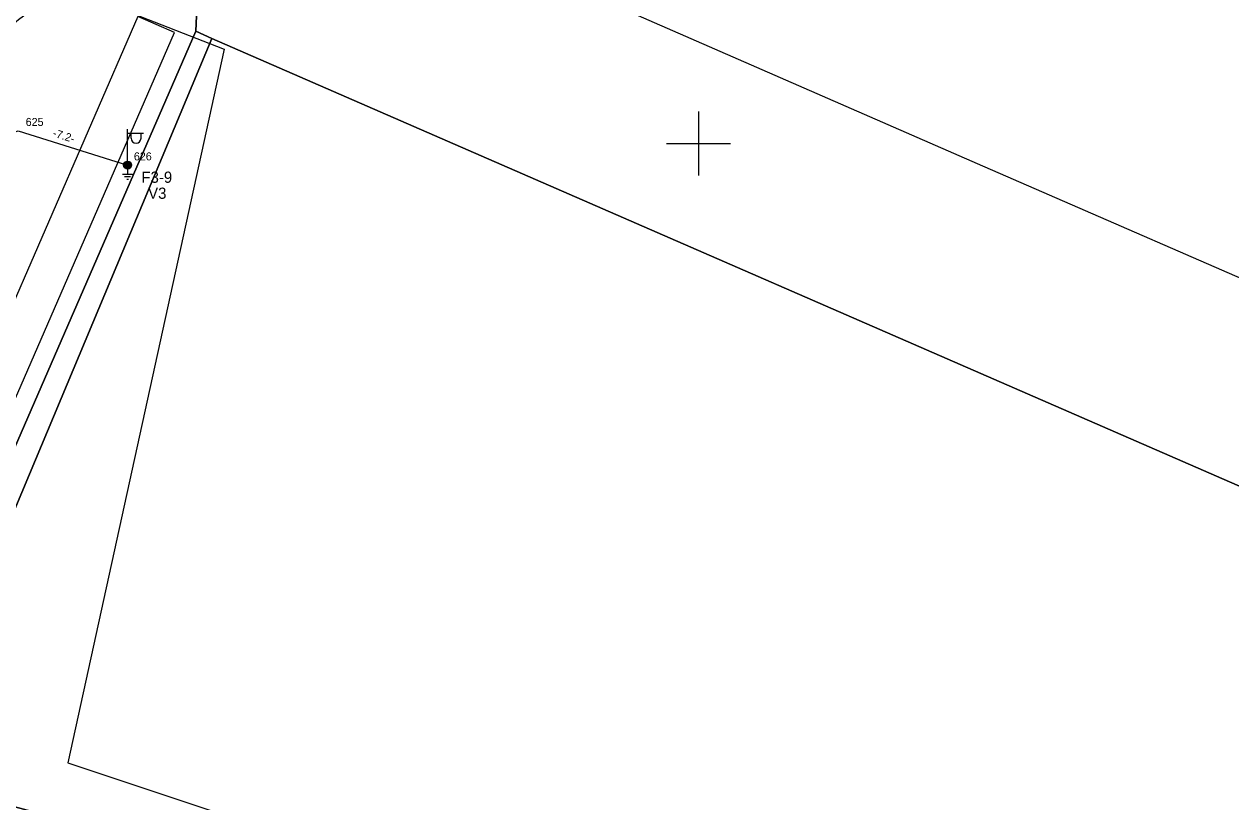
# Model space of a CAD drawing. Extents: x 528816 to 533196, y 6574767 to 6575847.
# Drawn here: x 530507.9 to 530583.3, y 6575208.9 to 6575257.5 of the extents above; entities that cross this region are included whole.
import ezdxf

# ---------------------------------------------------------------- set-up
doc = ezdxf.new("R2010")
doc.units = 0
for name, color, linetype in [('JOONSIDE', 7, 'Continuous'), ('KOORDPUNKT', 7, 'Continuous'), ('MOOTPIIR', 7, 'Continuous'), ('MPKAABEL', 7, 'Continuous'), ('PIIR', 7, 'Continuous'), ('POST', 7, 'Continuous'), ('TEE', 7, 'Continuous'), ('VORK', 7, 'Continuous')]:
    doc.layers.add(name, color=color, linetype=linetype)

msp = doc.modelspace()

# ---------------------------------------------------------------- linework, layer by layer
at = {"layer": 'KOORDPUNKT'}
for radius in [0.25, 0.025, 0.0221, 0.0191, 0.0161, 0.0132, 0.0102, 0.00726, 0.0043]:
    msp.add_circle((530514.335, 6575248.654), radius, dxfattribs=at)
at = {"layer": 'MOOTPIIR'}
msp.add_lwpolyline([(530186.937, 6575318.1), (530254.624, 6575284.971), (530455.781, 6575231.107), (530491.77, 6575267.096), (530520.371, 6575255.894), (530510.599, 6575211.325), (530570.898, 6575191.304), (530636.679, 6575162.942), (531283.05, 6574977.754)], dxfattribs=at)
at = {"layer": 'MPKAABEL'}
for points in [[(530494.145, 6575222.793), (530495.789, 6575226.91), (530500.348, 6575236.248), (530506.127, 6575250.346), (530507.492, 6575250.79), (530514.335, 6575248.654)], [(530494.145, 6575222.793), (530495.789, 6575226.91), (530500.348, 6575236.248), (530506.127, 6575250.346), (530507.492, 6575250.79), (530514.335, 6575248.654)], [(530514.653, 6575248.065), (530514.018, 6575248.065)], [(530514.519, 6575247.915), (530514.152, 6575247.915)], [(530514.335, 6575248.404), (530514.335, 6575248.065)], [(530514.385, 6575247.765), (530514.285, 6575247.765)]]:
    msp.add_lwpolyline(points, dxfattribs=at)
at = {"layer": 'PIIR'}
for points in [[(530521.193, 6575274.458), (530519.16, 6575269.79), (530518.6, 6575257.01), (530493.49, 6575199.35), (530470.09, 6575205.98), (530491.61, 6575255.39), (530497.66, 6575269.29), (530502.052, 6575279.377)], [(530841.448, 6575162.509), (530839.49, 6575158.02), (530824.54, 6575123.69), (530815.17, 6575127.74), (530757.66, 6575152.88), (530746.7, 6575157.66), (530519.6, 6575256.55), (530518.6, 6575257.01), (530519.16, 6575269.79), (530545.42, 6575258.34), (530567.42, 6575248.75), (530589.42, 6575239.17), (530598.59, 6575235.19), (530616.92, 6575227.2), (530635.25, 6575219.21), (530653.65, 6575210.9), (530670, 6575204.07), (530681, 6575199.28), (530752.42, 6575168.2), (530761.54, 6575164.18), (530779.87, 6575156.19), (530798.21, 6575148.21), (530816.55, 6575140.23), (530828.572, 6575167.869)]]:
    msp.add_lwpolyline(points, dxfattribs=at)
for points in [[(530493.49, 6575199.35), (530518.6, 6575257.01), (530519.6, 6575256.55), (530500.28, 6575210.45), (530564.11, 6575193.37), (530623.96, 6575165.88), (530735.09, 6575131.66), (530728.61, 6575117.21), (530487.53, 6575185.69)], [(530500.28, 6575210.45), (530519.6, 6575256.55), (530746.7, 6575157.66), (530735.09, 6575131.66), (530623.96, 6575165.88), (530564.11, 6575193.37)]]:
    msp.add_lwpolyline(points, close=True, dxfattribs=at)
at = {"layer": 'POST'}
for p, q in [((530514.335, 6575248.904), (530514.335, 6575250.904)), ((530514.335, 6575250.654), (530515.335, 6575250.654)), ((530514.562, 6575250.333), (530514.562, 6575250.654)), ((530515.175, 6575250.333), (530515.175, 6575250.654)), ((530514.335, 6575248.654), (530514.335, 6575248.654))]:
    msp.add_line(p, q, dxfattribs=at)
for radius in [0.25, 0.225, 0.2, 0.175, 0.15, 0.125, 0.1, 0.075, 0.05, 0.025]:
    msp.add_circle((530514.335, 6575248.654), radius, dxfattribs=at)
msp.add_arc((530514.869, 6575250.333), 0.306, 180, 0, dxfattribs=at)
at = {"layer": 'TEE'}
msp.add_lwpolyline([(530497.525, 6575211.595), (530517.274, 6575256.943), (530514.981, 6575257.939), (530506.278, 6575237.956)], dxfattribs=at)
msp.add_arc((530511.227, 6575253.001), 6, 67.05431, 181.83188, dxfattribs=at)
at = {"layer": 'VORK'}
for p, q in [((530550, 6575252), (530550, 6575248)), ((530548, 6575250), (530552, 6575250))]:
    msp.add_line(p, q, dxfattribs=at)

# ---------------------------------------------------------------- texts
at = {"layer": 'JOONSIDE'}
msp.add_text('-7.2-', height=0.5, rotation=342.66282, dxfattribs=at).set_placement((530509.626, 6575250.451))
at = {"layer": 'KOORDPUNKT'}
for s, p in [('625', (530507.97, 6575251.099)), ('626', (530514.729, 6575248.949))]:
    msp.add_text(s, height=0.5, dxfattribs=at).set_placement(p)
at = {"layer": 'POST'}
for s, p in [('F3-9', (530515.198, 6575247.548)), ('V3', (530515.618, 6575246.548))]:
    msp.add_text(s, height=0.7, dxfattribs=at).set_placement(p)

doc.saveas('drawing.dxf')
